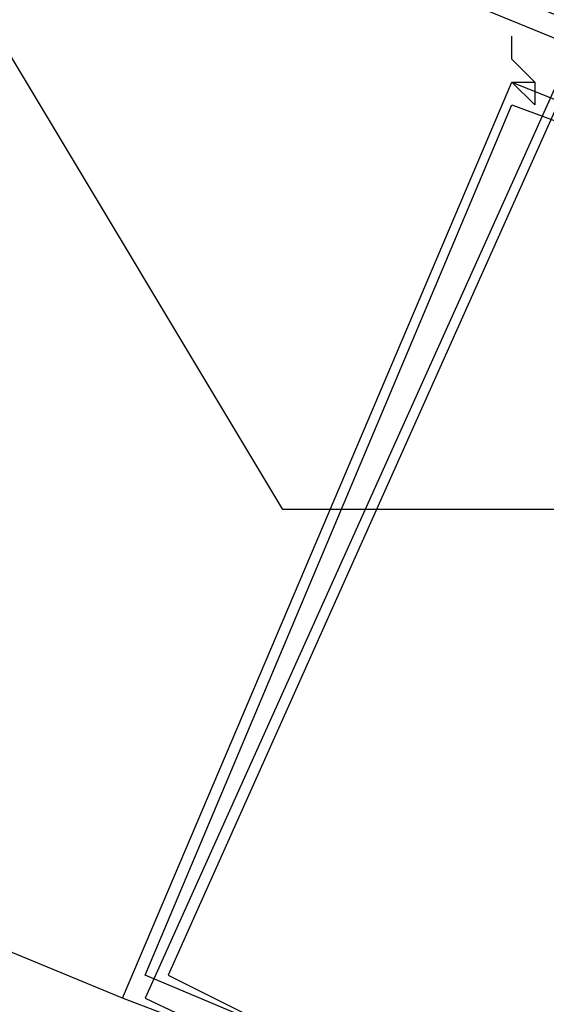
# Model space of a CAD drawing. Header units: feet. Extents: x -79 to 198, y -22 to 181.
# Tile 968 of 982: x 130.247 to 130.553, y 144.654 to 145.227. Entities that reach past the tile are written whole.
import ezdxf

# ---------------------------------------------------------------- set-up
doc = ezdxf.new("R2010")
doc.units = ezdxf.units.FT
doc.layers.add('A-AREA-UNIDAD', color=30, linetype='CONTINUOUS')
doc.layers.add('A-LINEA', color=7, linetype='CONTINUOUS')

msp = doc.modelspace()

# ---------------------------------------------------------------- linework, layer by layer
at = {"layer": 'A-AREA-UNIDAD'}
msp.add_lwpolyline([(137.088, 126.2044), (136.16, 134.0622), (134.688, 143.2533), (134.048, 143.2889), (134, 143.5378), (130.912, 144.9422), (130.4, 144.9422), (130.208, 145.2622), (127.168, 146.4889), (126.672, 146.4889), (126.64, 146.7022), (123.52, 147.8578), (122.88, 147.8933), (122.848, 148.0889), (115.808, 150.2578)], dxfattribs=at)
at = {"layer": 'A-LINEA'}
for p, q in [((130.3067, 144.6578), (126.88, 146.0711)), ((130.3067, 144.6578), (126.88, 146.0711)), ((130.5467, 145.1911), (130.5467, 145.1911)), ((130.5467, 145.1911), (130.5467, 145.1911))]:
    msp.add_line(p, q, dxfattribs=at)
for points in [[(130.6533, 145.1911), (127.0133, 146.6978), (127, 146.6844), (127, 146.6711), (130.6533, 145.1778), (130.6533, 145.1911)], [(130.6533, 145.1911), (127.0133, 146.6978), (127, 146.6844), (127, 146.6711), (130.6533, 145.1778), (130.6533, 145.1911)], [(130.5467, 145.1778), (130.5333, 145.1911), (130.5467, 145.1911), (130.5467, 145.1911), (130.5467, 145.1911), (130.5467, 145.1911), (130.5333, 145.2044), (130.5333, 145.2044), (130.5333, 145.2178), (130.5333, 145.2178)], [(130.5467, 145.1778), (130.5333, 145.1911), (130.5467, 145.1911), (130.5467, 145.1911), (130.5467, 145.1911), (130.5467, 145.1911), (130.5333, 145.2044), (130.5333, 145.2044), (130.5333, 145.2178), (130.5333, 145.2178)], [(130.5467, 145.2178), (130.5467, 145.2178), (130.5467, 145.2178)], [(130.5467, 145.2178), (130.5467, 145.2178), (130.5467, 145.2178)], [(130.5867, 144.5511), (130.3067, 144.6578), (130.5333, 145.1911), (130.8, 145.0844), (130.5867, 144.5511)], [(130.5867, 144.5511), (130.3067, 144.6578), (130.5333, 145.1911), (130.8, 145.0844), (130.5867, 144.5511)], [(130.32, 144.6578), (130.5733, 144.5378), (130.8267, 145.0711), (130.56, 145.1911), (130.32, 144.6578)], [(130.32, 144.6578), (130.5733, 144.5378), (130.8267, 145.0711), (130.56, 145.1911), (130.32, 144.6578)], [(130.5467, 145.1911), (130.5467, 145.1911), (130.5467, 145.1911), (130.5467, 145.1778), (130.5467, 145.1778)], [(130.5467, 145.1911), (130.5467, 145.1911), (130.5467, 145.1911), (130.5467, 145.1778), (130.5467, 145.1778)], [(130.5733, 144.5644), (130.32, 144.6711), (130.5333, 145.1778), (130.7867, 145.0844), (130.5733, 144.5644)], [(130.5733, 144.5644), (130.32, 144.6711), (130.5333, 145.1778), (130.7867, 145.0844), (130.5733, 144.5644)], [(130.3333, 144.6711), (130.5733, 144.5511), (130.8133, 145.0711), (130.56, 145.1778), (130.3333, 144.6711)], [(130.3333, 144.6711), (130.5733, 144.5511), (130.8133, 145.0711), (130.56, 145.1778), (130.3333, 144.6711)]]:
    msp.add_lwpolyline(points, dxfattribs=at)
msp.add_lwpolyline([(130.5467, 145.1911), (130.5467, 145.1911), (130.5467, 145.1911), (130.5467, 145.1911)], close=True, dxfattribs=at)
msp.add_lwpolyline([(130.5467, 145.1911), (130.5467, 145.1911), (130.5467, 145.1911), (130.5467, 145.1911)], close=True, dxfattribs=at)

doc.saveas('drawing.dxf')
